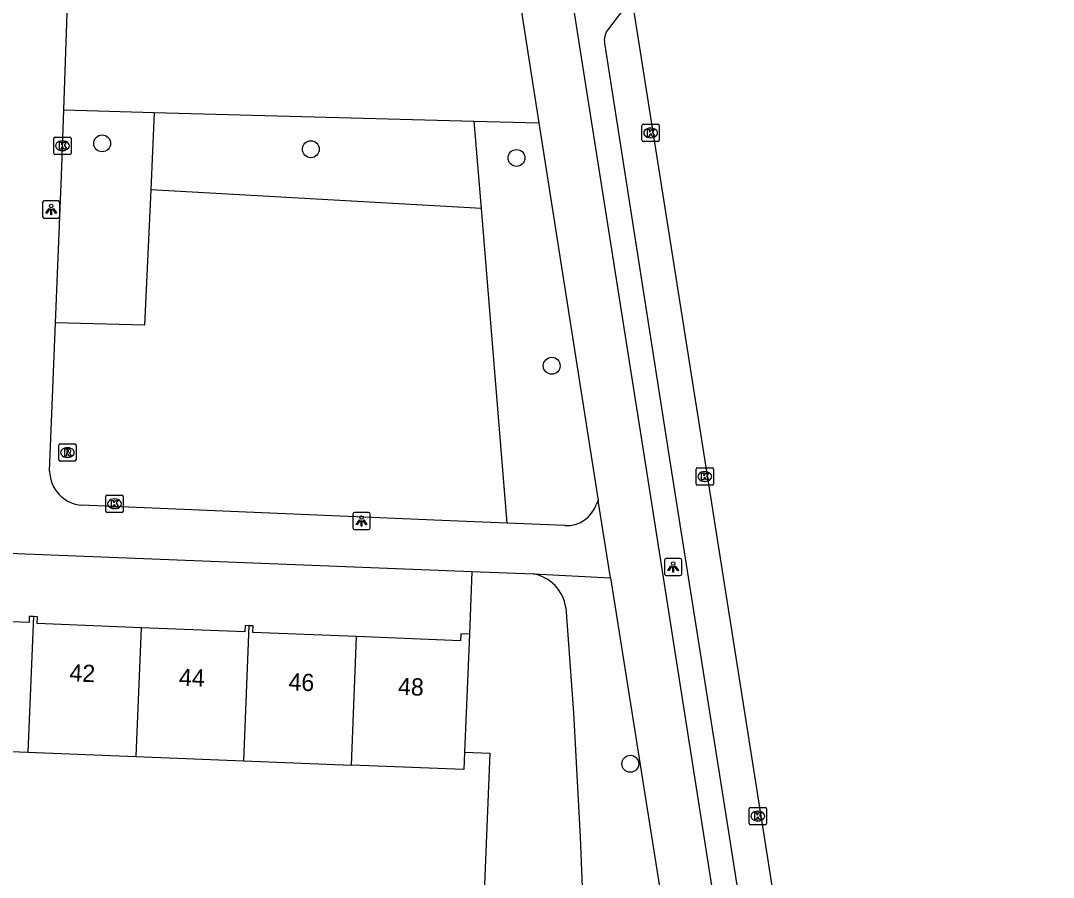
# Model space of a CAD drawing. Extents: x 160077 to 160945, y 386481 to 387498.
# Drawn here: x 160810.7 to 160870.5, y 387052.4 to 387102 of the extents above; entities that cross this region are included whole.
import ezdxf

# ---------------------------------------------------------------- set-up
doc = ezdxf.new("R2010")
doc.units = 0
for name, color, linetype in [('IMGEO_Boom', 7, 'Continuous'), ('IMGEO_Fietspad_gesloten', 7, 'Continuous'), ('IMGEO_Groenvoorziening', 7, 'Continuous'), ('IMGEO_Kolk', 7, 'Continuous'), ('IMGEO_Lichtpunt', 7, 'Continuous'), ('IMGEO_Pand', 7, 'Continuous'), ('IMGEO_Pand_nummerreeks', 7, 'Continuous'), ('IMGEO_Rijbaan_lokaal_gesloten', 7, 'Continuous'), ('IMGEO_Rioolput', 7, 'Continuous'), ('IMGEO_Voetpad_open', 7, 'Continuous')]:
    doc.layers.add(name, color=color, linetype=linetype)

msp = doc.modelspace()

# ---------------------------------------------------------------- linework, layer by layer
at = {"layer": 'IMGEO_Boom'}
for centre in [(160815.415, 387094.871), (160827.502, 387094.532), (160839.412, 387094.027), (160841.454, 387081.992), (160846.006, 387058.94)]:
    msp.add_circle(centre, 0.489, dxfattribs=at)
at = {"layer": 'IMGEO_Fietspad_gesloten'}
for points in [[(160866.582, 386951.231), (160853.411, 387034.814), (160850.27, 387054.844), (160846.884, 387076.364), (160843.09, 387100.462), (160839.795, 387121.483), (160832.323, 387169.215), (160821.846, 387235.9)], [(160839.039, 387106.69), (160840.709, 387096.066)], [(160840.709, 387096.066), (160844.15, 387074.182)], [(160844.86, 387069.704), (160844.15, 387074.182)], [(160844.86, 387069.704), (160848.756, 387045.127)]]:
    msp.add_lwpolyline(points, dxfattribs=at)
at = {"layer": 'IMGEO_Groenvoorziening'}
for points in [[(160813.192, 387096.809), (160818.433, 387096.668)], [(160818.433, 387096.668), (160818.231, 387092.173)], [(160818.433, 387096.668), (160836.965, 387096.167)], [(160836.965, 387096.167), (160840.709, 387096.066)], [(160837.379, 387091.101), (160836.965, 387096.167)], [(160818.231, 387092.173), (160817.878, 387084.336), (160812.718, 387084.486)], [(160837.379, 387091.101), (160818.231, 387092.173)], [(160838.867, 387072.872), (160837.379, 387091.101)], [(160836.827, 387070.076), (160836.684, 387066.444)], [(160836.411, 387059.606), (160837.871, 387059.546), (160837.301, 387045.755)]]:
    msp.add_lwpolyline(points, dxfattribs=at)
at = {"layer": 'IMGEO_Kolk'}
for p, q in [((160846.682, 387095.052), (160846.682, 387095.904)), ((160846.757, 387095.978), (160847.609, 387095.978)), ((160847.17, 387095.758), (160847.195, 387095.758)), ((160847.683, 387095.904), (160847.683, 387095.052)), ((160812.617, 387094.309), (160812.617, 387095.161)), ((160812.692, 387095.235), (160813.544, 387095.235)), ((160813.105, 387095.015), (160813.13, 387095.015)), ((160813.618, 387095.161), (160813.618, 387094.309)), ((160847.609, 387094.978), (160846.757, 387094.978)), ((160847.193, 387095.198), (160847.168, 387095.198)), ((160813.128, 387094.455), (160813.103, 387094.455)), ((160813.544, 387094.235), (160812.692, 387094.235)), ((160849.817, 387075.151), (160849.817, 387076.003)), ((160849.892, 387076.077), (160850.744, 387076.077)), ((160850.305, 387075.857), (160850.33, 387075.857)), ((160850.818, 387076.003), (160850.818, 387075.151)), ((160850.328, 387075.297), (160850.303, 387075.297)), ((160850.744, 387075.077), (160849.892, 387075.077)), ((160815.632, 387073.57), (160815.632, 387074.422)), ((160815.707, 387074.496), (160816.559, 387074.496)), ((160816.12, 387074.276), (160816.145, 387074.276)), ((160816.633, 387074.422), (160816.633, 387073.57)), ((160816.559, 387073.496), (160815.707, 387073.496)), ((160816.143, 387073.716), (160816.118, 387073.716)), ((160852.889, 387055.486), (160852.889, 387056.338)), ((160852.964, 387056.412), (160853.816, 387056.412)), ((160853.377, 387056.192), (160853.402, 387056.192)), ((160853.89, 387056.338), (160853.89, 387055.486)), ((160853.816, 387055.412), (160852.964, 387055.412)), ((160853.4, 387055.632), (160853.375, 387055.632))]:
    msp.add_line(p, q, dxfattribs=at)
for points in [[(160846.682, 387095.052), (160846.682, 387095.904)], [(160846.757, 387095.978), (160847.609, 387095.978)], [(160847.003, 387095.678), (160847.126, 387095.678), (160847.126, 387095.527), (160847.256, 387095.678), (160847.42, 387095.678), (160847.274, 387095.527), (160847.427, 387095.278), (160847.275, 387095.278), (160847.19, 387095.442), (160847.126, 387095.375), (160847.126, 387095.278), (160847.003, 387095.278), (160847.003, 387095.678)], [(160847.683, 387095.904), (160847.683, 387095.052)], [(160812.617, 387094.309), (160812.617, 387095.161)], [(160812.692, 387095.235), (160813.544, 387095.235)], [(160812.938, 387094.935), (160813.061, 387094.935), (160813.061, 387094.784), (160813.191, 387094.935), (160813.355, 387094.935), (160813.209, 387094.784), (160813.362, 387094.535), (160813.21, 387094.535), (160813.125, 387094.699), (160813.061, 387094.632), (160813.061, 387094.535), (160812.938, 387094.535), (160812.938, 387094.935)], [(160813.618, 387095.161), (160813.618, 387094.309)], [(160847.609, 387094.978), (160846.757, 387094.978)], [(160813.544, 387094.235), (160812.692, 387094.235)], [(160849.817, 387075.151), (160849.817, 387076.003)], [(160849.892, 387076.077), (160850.744, 387076.077)], [(160850.138, 387075.777), (160850.261, 387075.777), (160850.261, 387075.626), (160850.391, 387075.777), (160850.555, 387075.777), (160850.409, 387075.626), (160850.562, 387075.377), (160850.41, 387075.377), (160850.325, 387075.541), (160850.261, 387075.474), (160850.261, 387075.377), (160850.138, 387075.377), (160850.138, 387075.777)], [(160850.818, 387076.003), (160850.818, 387075.151)], [(160850.744, 387075.077), (160849.892, 387075.077)], [(160815.632, 387073.57), (160815.632, 387074.422)], [(160815.707, 387074.496), (160816.559, 387074.496)], [(160815.953, 387074.196), (160816.076, 387074.196), (160816.076, 387074.045), (160816.206, 387074.196), (160816.37, 387074.196), (160816.224, 387074.045), (160816.377, 387073.796), (160816.225, 387073.796), (160816.14, 387073.96), (160816.076, 387073.893), (160816.076, 387073.796), (160815.953, 387073.796), (160815.953, 387074.196)], [(160816.633, 387074.422), (160816.633, 387073.57)], [(160816.559, 387073.496), (160815.707, 387073.496)], [(160852.889, 387055.486), (160852.889, 387056.338)], [(160852.964, 387056.412), (160853.816, 387056.412)], [(160853.21, 387056.112), (160853.333, 387056.112), (160853.333, 387055.961), (160853.463, 387056.112), (160853.627, 387056.112), (160853.481, 387055.961), (160853.634, 387055.712), (160853.482, 387055.712), (160853.397, 387055.876), (160853.333, 387055.809), (160853.333, 387055.712), (160853.21, 387055.712), (160853.21, 387056.112)], [(160853.89, 387056.338), (160853.89, 387055.486)], [(160853.816, 387055.412), (160852.964, 387055.412)]]:
    msp.add_lwpolyline(points, dxfattribs=at)
for centre, start, end in [((160846.759, 387095.902), 91.55205, 178.44795), ((160846.759, 387095.902), 91.55205, 178.44795), ((160847.607, 387095.902), 1.55205, 88.44795), ((160847.607, 387095.902), 1.55205, 88.44795), ((160812.694, 387095.159), 91.55205, 178.44795), ((160812.694, 387095.159), 91.55205, 178.44795), ((160813.542, 387095.159), 1.55205, 88.44795), ((160813.542, 387095.159), 1.55205, 88.44795), ((160846.759, 387095.054), 181.55205, 268.44795), ((160846.759, 387095.054), 181.55205, 268.44795), ((160847.607, 387095.054), 271.55205, 358.44795), ((160847.607, 387095.054), 271.55205, 358.44795), ((160812.694, 387094.311), 181.55205, 268.44795), ((160812.694, 387094.311), 181.55205, 268.44795), ((160813.542, 387094.311), 271.55205, 358.44795), ((160813.542, 387094.311), 271.55205, 358.44795), ((160849.894, 387076.001), 91.55205, 178.44795), ((160849.894, 387076.001), 91.55205, 178.44795), ((160850.742, 387076.001), 1.55205, 88.44795), ((160850.742, 387076.001), 1.55205, 88.44795), ((160849.894, 387075.153), 181.55205, 268.44795), ((160849.894, 387075.153), 181.55205, 268.44795), ((160850.742, 387075.153), 271.55205, 358.44795), ((160850.742, 387075.153), 271.55205, 358.44795), ((160815.709, 387074.42), 91.55205, 178.44795), ((160815.709, 387074.42), 91.55205, 178.44795), ((160816.557, 387074.42), 1.55205, 88.44795), ((160816.557, 387074.42), 1.55205, 88.44795), ((160815.709, 387073.572), 181.55205, 268.44795), ((160815.709, 387073.572), 181.55205, 268.44795), ((160816.557, 387073.572), 271.55205, 358.44795), ((160816.557, 387073.572), 271.55205, 358.44795), ((160852.966, 387056.336), 91.55205, 178.44795), ((160852.966, 387056.336), 91.55205, 178.44795), ((160853.814, 387056.336), 1.55205, 88.44795), ((160853.814, 387056.336), 1.55205, 88.44795), ((160852.966, 387055.488), 181.55205, 268.44795), ((160852.966, 387055.488), 181.55205, 268.44795), ((160853.814, 387055.488), 271.55205, 358.44795), ((160853.814, 387055.488), 271.55205, 358.44795)]:
    msp.add_arc(centre, 0.0765, start, end, dxfattribs=at)
for centre, major_axis, ratio, start_param, end_param in [((160847.169, 387095.478), (-0.387, 0.002), 0.722429, 4.712389, 7.853982), ((160847.194, 387095.478), (-0.39, 0.002), 0.717154, 1.570796, 4.712389), ((160813.104, 387094.735), (-0.387, 0.002), 0.722429, 4.712389, 7.853982), ((160813.129, 387094.735), (-0.39, 0.002), 0.717154, 1.570796, 4.712389), ((160850.304, 387075.577), (-0.387, 0.002), 0.722429, 4.712389, 7.853982), ((160850.329, 387075.577), (-0.39, 0.002), 0.717154, 1.570796, 4.712389), ((160816.119, 387073.996), (-0.387, 0.002), 0.722429, 4.712389, 7.853982), ((160816.144, 387073.996), (-0.39, 0.002), 0.717154, 1.570796, 4.712389), ((160853.376, 387055.912), (-0.387, 0.002), 0.722429, 4.712389, 7.853982), ((160853.401, 387055.912), (-0.39, 0.002), 0.717154, 1.570796, 4.712389)]:
    msp.add_ellipse(centre, major_axis=major_axis, ratio=ratio, start_param=start_param, end_param=end_param, dxfattribs=at)
at = {"layer": 'IMGEO_Lichtpunt'}
for p, q in [((160811.967, 387091.445), (160811.967, 387090.638)), ((160811.967, 387091.445), (160811.967, 387090.638)), ((160812.869, 387091.54), (160812.061, 387091.54)), ((160812.869, 387091.54), (160812.061, 387091.54)), ((160812.963, 387090.638), (160812.963, 387091.445)), ((160812.963, 387090.638), (160812.963, 387091.445)), ((160812.061, 387090.544), (160812.869, 387090.544)), ((160812.061, 387090.544), (160812.869, 387090.544)), ((160829.942, 387073.403), (160829.942, 387072.596)), ((160829.942, 387073.403), (160829.942, 387072.596)), ((160830.844, 387073.498), (160830.036, 387073.498)), ((160830.844, 387073.498), (160830.036, 387073.498)), ((160830.938, 387072.596), (160830.938, 387073.403)), ((160830.938, 387072.596), (160830.938, 387073.403)), ((160830.036, 387072.502), (160830.844, 387072.502)), ((160830.036, 387072.502), (160830.844, 387072.502)), ((160847.988, 387070.741), (160847.988, 387069.934)), ((160847.988, 387070.741), (160847.988, 387069.934)), ((160848.89, 387070.836), (160848.082, 387070.836)), ((160848.89, 387070.836), (160848.082, 387070.836)), ((160848.984, 387069.934), (160848.984, 387070.741)), ((160848.984, 387069.934), (160848.984, 387070.741)), ((160848.082, 387069.84), (160848.89, 387069.84)), ((160848.082, 387069.84), (160848.89, 387069.84))]:
    msp.add_line(p, q, dxfattribs=at)
for points in [[(160812.341, 387091.109), (160812.38, 387091.081), (160812.192, 387090.819), (160812.154, 387090.846), (160812.341, 387091.109)], [(160812.443, 387091.061), (160812.49, 387091.061), (160812.49, 387090.739), (160812.443, 387090.739), (160812.443, 387091.061)], [(160812.553, 387091.081), (160812.591, 387091.108), (160812.778, 387090.846), (160812.739, 387090.818), (160812.553, 387091.081)], [(160830.316, 387073.067), (160830.355, 387073.039), (160830.167, 387072.777), (160830.129, 387072.804), (160830.316, 387073.067)], [(160830.418, 387073.019), (160830.465, 387073.019), (160830.465, 387072.697), (160830.418, 387072.697), (160830.418, 387073.019)], [(160830.528, 387073.039), (160830.566, 387073.066), (160830.753, 387072.804), (160830.714, 387072.776), (160830.528, 387073.039)], [(160848.362, 387070.405), (160848.401, 387070.377), (160848.213, 387070.115), (160848.175, 387070.142), (160848.362, 387070.405)], [(160848.464, 387070.357), (160848.511, 387070.357), (160848.511, 387070.035), (160848.464, 387070.035), (160848.464, 387070.357)], [(160848.574, 387070.377), (160848.612, 387070.404), (160848.799, 387070.142), (160848.76, 387070.114), (160848.574, 387070.377)]]:
    msp.add_lwpolyline(points, dxfattribs=at)
for centre in [(160812.466, 387091.243), (160830.441, 387073.201), (160848.487, 387070.539)]:
    msp.add_circle(centre, 0.0994, dxfattribs=at)
for centre, start, end in [((160812.061, 387091.445), 90, 180), ((160812.061, 387091.445), 90, 180), ((160812.869, 387091.445), 0, 90), ((160812.869, 387091.445), 0, 90), ((160812.061, 387090.638), 180, 270), ((160812.061, 387090.638), 180, 270), ((160812.869, 387090.638), 270, 0), ((160812.869, 387090.638), 270, 360), ((160830.036, 387073.403), 90, 180), ((160830.036, 387073.403), 90, 180), ((160830.844, 387073.403), 0, 90), ((160830.844, 387073.403), 0, 90), ((160830.036, 387072.596), 180, 270), ((160830.036, 387072.596), 180, 270), ((160830.844, 387072.596), 270, 0), ((160830.844, 387072.596), 270, 360), ((160848.082, 387070.741), 90, 180), ((160848.082, 387070.741), 90, 180), ((160848.89, 387070.741), 0, 90), ((160848.89, 387070.741), 0, 90), ((160848.082, 387069.934), 180, 270), ((160848.082, 387069.934), 180, 270), ((160848.89, 387069.934), 270, 0), ((160848.89, 387069.934), 270, 360)]:
    msp.add_arc(centre, 0.0946, start, end, dxfattribs=at)
at = {"layer": 'IMGEO_Pand'}
for points in [[(160811.435, 387067.466), (160811.197, 387067.476), (160811.182, 387067.119), (160805.152, 387067.359)], [(160811.435, 387067.466), (160811.121, 387059.614)], [(160817.668, 387066.818), (160811.659, 387067.057), (160811.675, 387067.456), (160811.435, 387067.466)], [(160817.668, 387066.818), (160817.37, 387059.365)], [(160823.925, 387066.93), (160823.691, 387066.94), (160823.677, 387066.579), (160817.668, 387066.818)], [(160823.613, 387059.116), (160823.925, 387066.93)], [(160830.155, 387066.307), (160824.146, 387066.546), (160824.161, 387066.92), (160823.925, 387066.93)], [(160829.858, 387058.867), (160830.155, 387066.307)], [(160836.684, 387066.444), (160836.182, 387066.462), (160836.166, 387066.068), (160830.155, 387066.307)], [(160836.684, 387066.444), (160836.411, 387059.606)], [(160804.853, 387059.864), (160811.121, 387059.614)], [(160811.121, 387059.614), (160817.37, 387059.365)], [(160836.411, 387059.606), (160836.371, 387058.607), (160829.858, 387058.867)], [(160817.37, 387059.365), (160823.613, 387059.116)], [(160823.613, 387059.116), (160829.858, 387058.867)]]:
    msp.add_lwpolyline(points, dxfattribs=at)
at = {"layer": 'IMGEO_Rijbaan_lokaal_gesloten'}
msp.add_lwpolyline([(160845.987, 387103.977), (160850.246, 387076.971), (160853.596, 387055.675), (160856.762, 387035.598), (160870.506, 386948.376)], dxfattribs=at)
at = {"layer": 'IMGEO_Rioolput'}
for p, q in [((160812.902, 387076.54), (160812.902, 387077.392)), ((160812.977, 387077.466), (160813.829, 387077.466)), ((160813.39, 387077.246), (160813.415, 387077.246)), ((160813.903, 387077.392), (160813.903, 387076.54)), ((160813.829, 387076.466), (160812.977, 387076.466)), ((160813.413, 387076.686), (160813.388, 387076.686))]:
    msp.add_line(p, q, dxfattribs=at)
for points in [[(160812.902, 387076.54), (160812.902, 387077.392)], [(160812.977, 387077.466), (160813.829, 387077.466)], [(160813.491, 387077.164), (160813.239, 387077.166), (160813.239, 387076.766)], [(160813.239, 387076.766), (160813.363, 387076.766), (160813.363, 387076.928), (160813.374, 387076.928)], [(160813.417, 387077.085), (160813.363, 387077.085), (160813.363, 387077.004)], [(160813.363, 387077.004), (160813.415, 387077.004)], [(160813.903, 387077.392), (160813.903, 387076.54)], [(160813.829, 387076.466), (160812.977, 387076.466)], [(160813.421, 387076.899), (160813.492, 387076.766), (160813.632, 387076.766), (160813.567, 387076.892)]]:
    msp.add_lwpolyline(points, dxfattribs=at)
for centre, radius, start, end in [((160812.979, 387077.39), 0.0765, 91.55205, 178.44795), ((160812.979, 387077.39), 0.0765, 91.55205, 178.44795), ((160813.373, 387076.875), 0.0533, 26.02933, 88.69889), ((160813.399, 387077.193), 0.19, 274.7715, 282.96867), ((160813.423, 387076.989), 0.0964, 77.00612, 93.18647), ((160813.437, 387077.046), 0.0378, 276.66336, 79.67722), ((160813.49, 387077.054), 0.109, 350.36119, 89.41601), ((160813.488, 387077.054), 0.112, 277.58423, 350.98172), ((160813.472, 387076.839), 0.108, 29.51342, 73.79051), ((160813.827, 387077.39), 0.0765, 1.55205, 88.44795), ((160813.827, 387077.39), 0.0765, 1.55205, 88.44795), ((160812.979, 387076.542), 0.0765, 181.55205, 268.44795), ((160812.979, 387076.542), 0.0765, 181.55205, 268.44795), ((160813.827, 387076.542), 0.0765, 271.55205, 358.44795), ((160813.827, 387076.542), 0.0765, 271.55205, 358.44795)]:
    msp.add_arc(centre, radius, start, end, dxfattribs=at)
for centre, major_axis, ratio, start_param, end_param in [((160813.389, 387076.966), (-0.387, 0.002), 0.722429, 4.712389, 7.853982), ((160813.414, 387076.966), (-0.39, 0.002), 0.717154, 1.570796, 4.712389)]:
    msp.add_ellipse(centre, major_axis=major_axis, ratio=ratio, start_param=start_param, end_param=end_param, dxfattribs=at)
at = {"layer": 'IMGEO_Voetpad_open'}
for points in [[(160813.192, 387096.809), (160813.63, 387109.178)], [(160845.617, 387102.652), (160844.677, 387101.428)], [(160844.52, 387100.677), (160848.272, 387076.587), (160851.646, 387055.237), (160854.808, 387035.183), (160868.014, 386951.451)], [(160812.718, 387084.486), (160813.057, 387092.989), (160813.192, 387096.809)], [(160812.376, 387075.888), (160812.718, 387084.486)], [(160844.15, 387074.182), (160844.049, 387073.976)], [(160838.867, 387072.872), (160835.555, 387073.011), (160814.236, 387073.915)], [(160842.209, 387072.731), (160838.867, 387072.872)], [(160798.769, 387071.576), (160836.827, 387070.076)], [(160836.827, 387070.076), (160840.39, 387069.935)], [(160840.39, 387069.935), (160844.86, 387069.704)], [(160842.271, 387067.986), (160842.714, 387061.887), (160843.094, 387054.688), (160843.46, 387045.494)]]:
    msp.add_lwpolyline(points, dxfattribs=at)
for centre, radius, start, end in [((160845.461, 387100.872), 0.961, 144.65545, 191.72878), ((160814.376, 387075.91), 2, 180.62991, 265.99281), ((160842.304, 387074.573), 1.844, 267.04666, 341.12029), ((160839.981, 387067.659), 2.313, 8.13989, 79.8258)]:
    msp.add_arc(centre, radius, start, end, dxfattribs=at)

# ---------------------------------------------------------------- texts
at = {"layer": 'IMGEO_Pand_nummerreeks'}
for s, p in [('42', (160813.506, 387063.722)), ('44', (160819.851, 387063.46)), ('46', (160826.194, 387063.198)), ('48', (160832.539, 387062.935))]:
    msp.add_text(s, height=1, rotation=357.63546, dxfattribs=at).set_placement(p)

doc.saveas('drawing.dxf')
